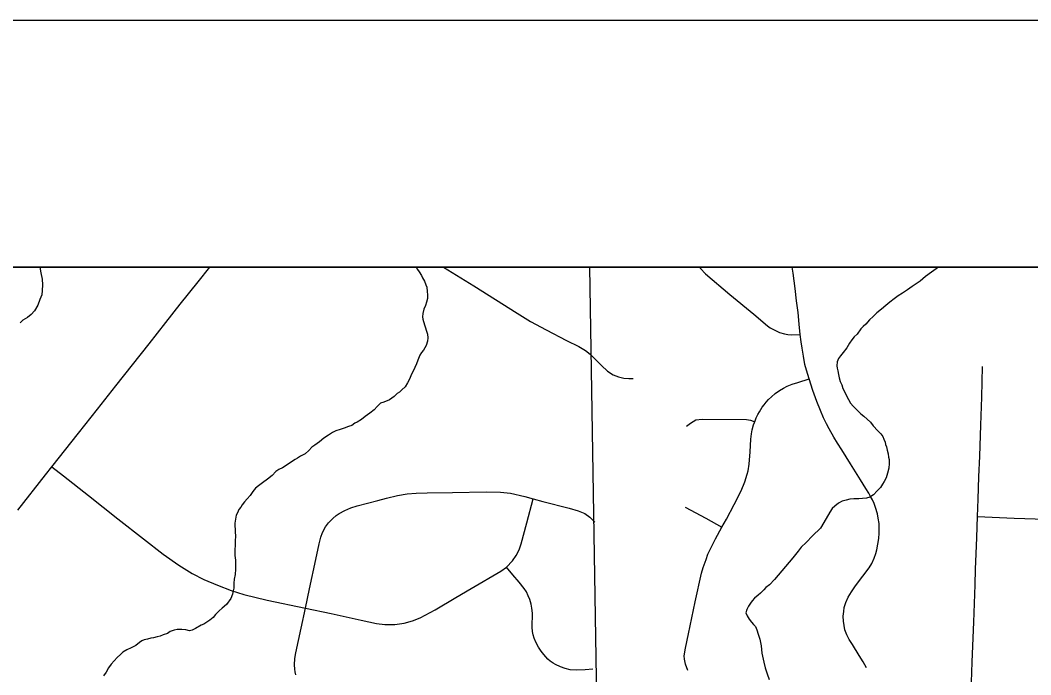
# Model space of a CAD drawing. Extents: x 0 to 34, y 0 to 22.
# Drawn here: x 6.9977 to 7.4069, y 20.735 to 21 of the extents above; entities that cross this region are included whole.
import ezdxf

# ---------------------------------------------------------------- set-up
doc = ezdxf.new("R2010")
doc.units = 0
for name, color, linetype in [('Default', 7, 'Continuous'), ('GM_X_City_Street', 7, 'Continuous'), ('GM_X_County_Road', 7, 'Continuous'), ('GM_X_Major_River', 7, 'Continuous'), ('GM_X_Minor_River', 7, 'Continuous'), ('GM_X_Rail_Line_Text', 7, 'Continuous'), ('GM_X_Unincorporated', 7, 'Continuous'), ('SH_Data', 7, 'Continuous')]:
    doc.layers.add(name, color=color, linetype=linetype)

msp = doc.modelspace()

# ---------------------------------------------------------------- linework, layer by layer
at = {"layer": 'Default'}
msp.add_lwpolyline([(7.22835, 20.9), (6.68775, 20.9), (6.6894, 20.73639), (6.69393, 20.48091), (6.99637, 20.48653), (7.23495, 20.49208)], close=True, dxfattribs=at)
at = {"layer": 'GM_X_City_Street'}
for points in [[(7.16913, 20.9), (7.18139, 20.89244), (7.19897, 20.88141), (7.20427, 20.87804), (7.21062, 20.87463), (7.21887, 20.87036), (7.22388, 20.86784), (7.22664, 20.86621), (7.22844, 20.86472), (7.22968, 20.86356), (7.23116, 20.86207), (7.23314, 20.86013), (7.23555, 20.8579), (7.23785, 20.85641), (7.23997, 20.8556), (7.24206, 20.85504), (7.24414, 20.85493), (7.24584, 20.85489)], [(7.2728, 20.9), (7.27321, 20.89943), (7.27516, 20.89727), (7.28508, 20.88897), (7.2947, 20.88096), (7.30032, 20.8762), (7.30137, 20.87546), (7.30323, 20.87443), (7.30512, 20.87357), (7.30713, 20.87298), (7.30853, 20.87273), (7.30995, 20.87263), (7.31359, 20.87276)], [(7.34042, 20.73776), (7.33898, 20.74014), (7.33737, 20.7428), (7.33465, 20.74716), (7.33343, 20.74924), (7.33248, 20.75112), (7.33165, 20.75318), (7.33131, 20.75493), (7.33106, 20.75668), (7.331, 20.75867), (7.33116, 20.76057), (7.3314, 20.7622), (7.33196, 20.76424), (7.33292, 20.76636), (7.33425, 20.7686), (7.33587, 20.77097), (7.3389, 20.77491), (7.34144, 20.77827), (7.34249, 20.78), (7.34351, 20.78221), (7.34416, 20.7841), (7.34458, 20.78552), (7.34503, 20.78781), (7.3454, 20.79016), (7.34554, 20.79231), (7.34546, 20.79627), (7.34515, 20.79834), (7.34478, 20.80017), (7.34407, 20.80264), (7.34348, 20.80433), (7.3428, 20.80583), (7.34206, 20.80713), (7.34127, 20.80855), (7.34014, 20.81033), (7.33799, 20.81384), (7.33386, 20.82043), (7.33035, 20.82603), (7.32868, 20.82875), (7.32716, 20.83121), (7.3252, 20.83458), (7.32421, 20.83653), (7.32299, 20.83899), (7.32169, 20.84193), (7.32025, 20.84561), (7.31864, 20.85), (7.31712, 20.85477), (7.31605, 20.85824), (7.31548, 20.86062), (7.31481, 20.86394), (7.31432, 20.86717), (7.31388, 20.86971), (7.31359, 20.87276), (7.31318, 20.87694), (7.31267, 20.88159), (7.31209, 20.88638), (7.31148, 20.89136), (7.31066, 20.89758), (7.3103, 20.9)], [(7.38291, 20.73201), (7.38318, 20.74002), (7.38354, 20.74985), (7.38379, 20.75623), (7.38436, 20.77131), (7.38457, 20.77769), (7.38478, 20.78393), (7.38506, 20.79051), (7.38535, 20.799), (7.38558, 20.806), (7.38591, 20.81515), (7.38623, 20.82354), (7.38666, 20.836), (7.38712, 20.84735), (7.38742, 20.85982)], [(7.26797, 20.73667), (7.26709, 20.73929), (7.26671, 20.74132), (7.26656, 20.7426), (7.26709, 20.74578), (7.26833, 20.75148), (7.27102, 20.76447), (7.27362, 20.77609), (7.27424, 20.77842), (7.27541, 20.78164), (7.27617, 20.78384), (7.27722, 20.78594), (7.2792, 20.78997), (7.28181, 20.79469), (7.28368, 20.79798), (7.28678, 20.80396), (7.28969, 20.80947), (7.29117, 20.8131), (7.29208, 20.8162), (7.29241, 20.81751), (7.29286, 20.82025), (7.29332, 20.82519), (7.29356, 20.83039), (7.29379, 20.83248), (7.29413, 20.8341), (7.29465, 20.83611), (7.29499, 20.83711), (7.2951, 20.8374), (7.2957, 20.83904), (7.29642, 20.8404), (7.29706, 20.84147), (7.29809, 20.84326), (7.2989, 20.84431), (7.29976, 20.84539), (7.30076, 20.84643), (7.30188, 20.84746), (7.30343, 20.84884), (7.30512, 20.85006), (7.30674, 20.85099), (7.30832, 20.85178), (7.3103, 20.85263), (7.31263, 20.85336), (7.31712, 20.85477)], [(7.26756, 20.83565), (7.26908, 20.83689), (7.27132, 20.83813), (7.27381, 20.83848), (7.29184, 20.83831), (7.29343, 20.83807), (7.2951, 20.8374)], [(7.38535, 20.799), (7.40023, 20.79843), (7.41306, 20.79792), (7.41872, 20.79846), (7.42351, 20.80013), (7.4282, 20.80389), (7.43135, 20.80861), (7.43353, 20.81652), (7.43464, 20.82225), (7.43544, 20.82647)], [(7.01054, 20.81914), (7.01528, 20.81553), (7.02534, 20.80755), (7.03726, 20.79806), (7.04766, 20.79), (7.05552, 20.7838), (7.06192, 20.77932), (7.06737, 20.77598), (7.07207, 20.7736), (7.07764, 20.77124), (7.08309, 20.76902), (7.08823, 20.76744), (7.09767, 20.76523), (7.11318, 20.76197), (7.12354, 20.75973), (7.13574, 20.75701), (7.14199, 20.75573), (7.1453, 20.75535), (7.14942, 20.75531), (7.15321, 20.75586), (7.15648, 20.75675), (7.15967, 20.75803), (7.1657, 20.76121), (7.17407, 20.76619), (7.18024, 20.76988), (7.19226, 20.77689), (7.19454, 20.77847), (7.19702, 20.78115), (7.19855, 20.78319), (7.19974, 20.78561), (7.20055, 20.78795), (7.20285, 20.7965), (7.20545, 20.80619)], [(7.12688, 20.80027), (7.12913, 20.80151), (7.13158, 20.80252), (7.1342, 20.8033), (7.14252, 20.80553), (7.14596, 20.80642), (7.15047, 20.80749), (7.15436, 20.80817), (7.15806, 20.80845), (7.1625, 20.8086), (7.17277, 20.80872), (7.18643, 20.80902), (7.19217, 20.80893), (7.1962, 20.80847), (7.20197, 20.80712), (7.20545, 20.80619), (7.20926, 20.80517), (7.22002, 20.80238), (7.22359, 20.80136), (7.22627, 20.80032), (7.22841, 20.79872), (7.23037, 20.7968)], [(7.267, 20.80286), (7.27526, 20.79841), (7.28181, 20.79469)], [(7.10932, 20.73491), (7.10908, 20.73608), (7.10896, 20.73722), (7.10879, 20.73904), (7.10888, 20.74157), (7.10928, 20.74385), (7.11147, 20.75388), (7.11318, 20.76197), (7.11483, 20.76978), (7.11739, 20.78164), (7.11869, 20.78801), (7.11938, 20.79071), (7.1201, 20.79261), (7.12137, 20.79486), (7.12256, 20.79644), (7.12426, 20.79826), (7.12562, 20.79943), (7.12688, 20.80027)], [(7.22963, 20.73724), (7.22651, 20.73696), (7.22275, 20.73676), (7.22039, 20.73689), (7.21833, 20.73745), (7.21641, 20.73823), (7.21451, 20.73908), (7.21346, 20.73964), (7.21225, 20.74052), (7.21137, 20.74131), (7.21055, 20.74216), (7.20967, 20.7431), (7.20859, 20.74448), (7.20754, 20.74608), (7.20653, 20.74811), (7.20587, 20.74978), (7.20542, 20.75109), (7.20519, 20.75246), (7.20499, 20.75422), (7.20509, 20.75992), (7.20489, 20.76194), (7.20453, 20.76361), (7.20401, 20.76541), (7.20336, 20.76695), (7.20267, 20.76848), (7.20178, 20.76989), (7.19979, 20.77241), (7.19721, 20.77538), (7.19454, 20.77847)]]:
    msp.add_lwpolyline(points, dxfattribs=at)
at = {"layer": 'GM_X_County_Road'}
msp.add_lwpolyline([(6.99666, 20.8016), (7.00796, 20.81593), (7.01054, 20.81914), (7.02126, 20.83275), (7.02898, 20.84249), (7.03638, 20.85193), (7.04316, 20.86045), (7.04986, 20.86892), (7.05666, 20.87758), (7.0625, 20.88497), (7.06971, 20.894), (7.07445, 20.9)], dxfattribs=at)
at = {"layer": 'GM_X_Major_River'}
msp.add_lwpolyline([(7.36966, 20.9), (7.36958, 20.89994), (7.36676, 20.89801), (7.36431, 20.89627), (7.36206, 20.89434), (7.35887, 20.89221), (7.35699, 20.89085), (7.35492, 20.8895), (7.35322, 20.88834), (7.35153, 20.88718), (7.34984, 20.88583), (7.34815, 20.88448), (7.34646, 20.88294), (7.34459, 20.88158), (7.34309, 20.88005), (7.34159, 20.8787), (7.34009, 20.87697), (7.33897, 20.876), (7.33803, 20.87504), (7.33654, 20.87294), (7.33542, 20.87178), (7.33448, 20.87063), (7.33355, 20.86929), (7.33244, 20.86737), (7.33095, 20.86546), (7.32983, 20.86411), (7.32908, 20.86296), (7.32853, 20.86163), (7.32836, 20.8601), (7.32856, 20.85916), (7.32877, 20.85802), (7.32898, 20.8565), (7.32937, 20.85518), (7.32977, 20.85366), (7.33036, 20.85234), (7.33076, 20.85082), (7.33309, 20.84648), (7.33387, 20.84497), (7.33503, 20.84366), (7.33618, 20.84253), (7.33714, 20.84159), (7.3381, 20.84065), (7.33925, 20.83972), (7.3406, 20.8384), (7.34194, 20.83728), (7.3431, 20.83577), (7.34502, 20.83371), (7.34617, 20.83258), (7.34695, 20.83145), (7.34734, 20.83032), (7.34793, 20.82918)], dxfattribs=at)
at = {"layer": 'GM_X_Minor_River'}
for points in [[(7.00568, 20.9), (7.0061, 20.89777), (7.00652, 20.89512), (7.00674, 20.89284), (7.00658, 20.89056), (7.00641, 20.88885), (7.00567, 20.88694), (7.00476, 20.88464), (7.00346, 20.88235), (7.00215, 20.88081), (7.00065, 20.87965), (6.99876, 20.87849), (6.99764, 20.87753)], [(7.15805, 20.9), (7.15862, 20.89907), (7.1592, 20.89813), (7.16017, 20.89662), (7.16056, 20.89567), (7.16134, 20.89435), (7.16193, 20.89284), (7.16232, 20.89189), (7.16253, 20.89019), (7.16255, 20.88886), (7.16257, 20.88734), (7.16221, 20.88581), (7.16185, 20.88448), (7.16111, 20.88295), (7.16075, 20.88123), (7.16058, 20.8799), (7.16078, 20.87895), (7.16098, 20.87801), (7.16217, 20.87403), (7.16257, 20.8729), (7.16278, 20.87138), (7.1626, 20.87005), (7.16206, 20.86833), (7.16094, 20.86642), (7.1602, 20.86546), (7.15945, 20.86431), (7.15872, 20.8624), (7.15817, 20.86087), (7.15743, 20.85934), (7.1567, 20.85762), (7.15595, 20.85647), (7.1554, 20.85495), (7.15448, 20.85323), (7.15355, 20.85151), (7.15224, 20.85035), (7.1513, 20.84939), (7.15036, 20.84881), (7.14905, 20.84765), (7.14717, 20.8463), (7.1449, 20.84532), (7.14358, 20.84492), (7.14227, 20.84358), (7.14096, 20.84223), (7.13927, 20.84088), (7.13739, 20.83953), (7.13589, 20.83837), (7.1342, 20.83721), (7.13325, 20.83682), (7.13194, 20.83585), (7.13061, 20.83545), (7.12891, 20.83486), (7.12721, 20.83427), (7.12551, 20.83368), (7.12419, 20.8331), (7.1225, 20.83193), (7.12062, 20.83077), (7.11893, 20.82923), (7.11705, 20.82788), (7.11574, 20.8271), (7.11462, 20.82576), (7.11311, 20.82441), (7.11123, 20.82344), (7.10991, 20.82266)], [(7.34793, 20.82918), (7.34813, 20.82824), (7.34852, 20.82729), (7.34873, 20.82596), (7.34913, 20.82445), (7.34933, 20.82312), (7.34953, 20.82217), (7.34956, 20.82046), (7.34939, 20.81856), (7.34885, 20.81665), (7.3483, 20.81475), (7.34756, 20.81322), (7.34682, 20.81207), (7.34608, 20.81073), (7.34477, 20.80938), (7.34327, 20.80785), (7.34177, 20.80688), (7.34044, 20.80648), (7.33874, 20.80627), (7.33722, 20.80625), (7.33532, 20.80623), (7.33362, 20.80602), (7.33211, 20.80562), (7.33059, 20.80522), (7.32909, 20.80444), (7.32758, 20.80328), (7.32646, 20.80232), (7.32553, 20.80079), (7.32404, 20.7983), (7.32182, 20.79428), (7.31845, 20.7912), (7.31601, 20.78851), (7.31395, 20.78659), (7.31265, 20.78505), (7.31059, 20.78236), (7.30312, 20.77353), (7.30106, 20.77142), (7.29956, 20.77026), (7.29881, 20.7693), (7.2975, 20.76795), (7.29656, 20.76718), (7.29506, 20.76602), (7.29413, 20.76487), (7.29338, 20.76391), (7.29264, 20.76276), (7.2919, 20.76143), (7.29153, 20.76009), (7.29212, 20.75877), (7.2929, 20.75745), (7.29386, 20.75632), (7.29463, 20.75538), (7.2954, 20.75444), (7.29599, 20.75312), (7.29658, 20.75141), (7.29718, 20.74933), (7.29778, 20.74668), (7.29801, 20.74364), (7.29881, 20.74004), (7.29941, 20.73777), (7.3002, 20.73531), (7.30099, 20.73304)], [(7.10991, 20.82266), (7.10897, 20.82208), (7.10389, 20.81879), (7.10238, 20.81801), (7.10126, 20.81723), (7.09976, 20.8157), (7.09788, 20.81415), (7.09581, 20.81261), (7.09412, 20.81145), (7.093, 20.81048), (7.09188, 20.80914), (7.09076, 20.80761), (7.08964, 20.80626), (7.08852, 20.80492), (7.08758, 20.80377), (7.08703, 20.80281), (7.08628, 20.80185), (7.08573, 20.80051), (7.08517, 20.79956), (7.08481, 20.79803), (7.08464, 20.79632), (7.08466, 20.79518), (7.08468, 20.79385), (7.08469, 20.79271), (7.0849, 20.79119), (7.08474, 20.7891), (7.08476, 20.78739), (7.0846, 20.78549), (7.08463, 20.78321), (7.08484, 20.78131), (7.08486, 20.77998), (7.08487, 20.77903), (7.08489, 20.7777), (7.08473, 20.77561), (7.08437, 20.77371), (7.0842, 20.77199), (7.08423, 20.77009), (7.08386, 20.76895), (7.08369, 20.76762), (7.08295, 20.7659), (7.08128, 20.76341), (7.0794, 20.76187), (7.07828, 20.7609), (7.07678, 20.75936), (7.07585, 20.75821), (7.07453, 20.75706), (7.07209, 20.75551), (7.07095, 20.75511), (7.06869, 20.75375), (7.06738, 20.75298), (7.06624, 20.75277), (7.06472, 20.75314), (7.0632, 20.75331), (7.06225, 20.7533), (7.0613, 20.75328), (7.05998, 20.75308), (7.05847, 20.75249), (7.05734, 20.75171), (7.05564, 20.75112), (7.05432, 20.75054), (7.05318, 20.75033), (7.05167, 20.74994), (7.05053, 20.74973), (7.04921, 20.74934), (7.04789, 20.74913), (7.04694, 20.74874), (7.046, 20.74797), (7.0445, 20.74681), (7.04262, 20.74583), (7.04092, 20.74505), (7.03923, 20.74408), (7.03829, 20.74312), (7.03698, 20.74197), (7.03567, 20.74062), (7.03455, 20.73928), (7.03343, 20.73774), (7.0325, 20.73602), (7.03138, 20.73449)]]:
    msp.add_lwpolyline(points, dxfattribs=at)
at = {"layer": 'GM_X_Rail_Line_Text'}
msp.add_lwpolyline([(6.99108, 20.48711), (7.05001, 20.48828), (7.12851, 20.48984), (7.41076, 20.49536), (7.55552, 20.49834), (7.74412, 20.50184), (7.95771, 20.5026), (8.18847, 20.50622), (8.37504, 20.51102), (8.37874, 20.51114), (8.38319, 20.51123), (8.39386, 20.51177), (8.41696, 20.51215), (8.45204, 20.51253), (8.78844, 20.51908), (8.88492, 20.52095), (8.9, 20.52117), (8.9, 20.9), (4.27516, 20.9)], dxfattribs=at)
at = {"layer": 'GM_X_Unincorporated'}
msp.add_lwpolyline([(8.78339, 20.9), (6.68487, 20.9), (6.69534, 20.4811), (6.99108, 20.48711), (7.12851, 20.48955), (7.41087, 20.49537), (7.55552, 20.49834), (7.74412, 20.50184), (7.8338, 20.50066), (8.38319, 20.51123), (8.39386, 20.51177), (8.41696, 20.51215), (8.45204, 20.51253), (8.78844, 20.51908)], close=True, dxfattribs=at)
at = {"layer": 'SH_Data'}
for p, q in [((2, 21), (9, 21)), ((2.1, 20.9), (8.9, 20.9))]:
    msp.add_line(p, q, dxfattribs=at)

doc.saveas('drawing.dxf')
